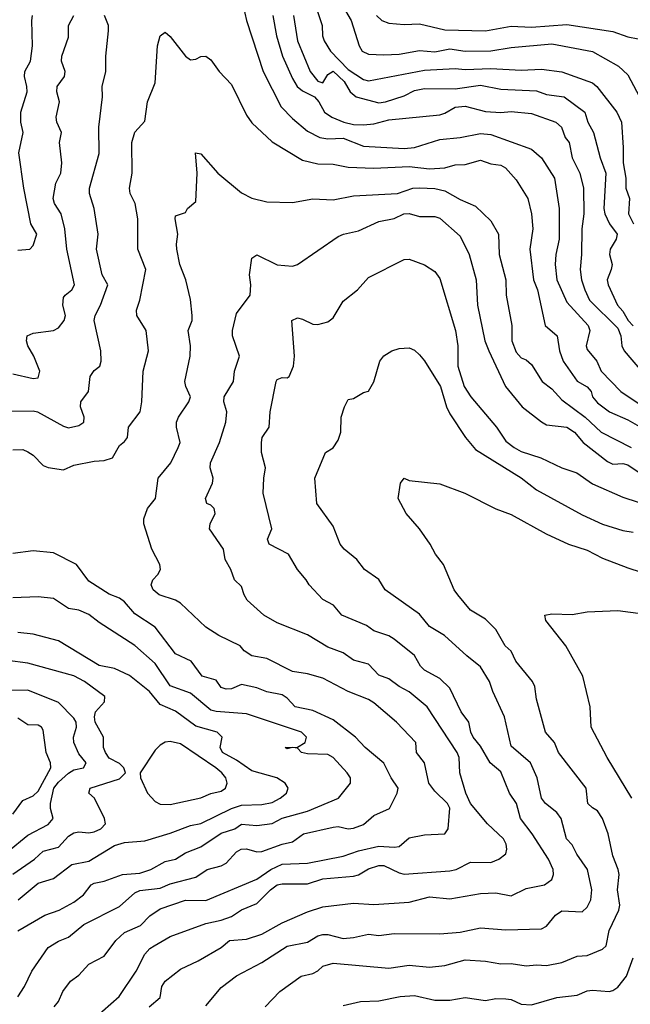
# Model space of a CAD drawing. Header units: metres. Extents: x -46681 to -43747, y -240911 to -237677.
# Tile 978 of 1056: x -44278 to -44218, y -238626 to -238529. Entities that reach past the tile are written whole.
import ezdxf

# ---------------------------------------------------------------- set-up
doc = ezdxf.new("R2010")
doc.units = ezdxf.units.M
doc.layers.add('CONTOUR_INDEX', color=1, linetype='Continuous')
doc.layers.add('CONTOUR_INTER', color=3, linetype='Continuous')

msp = doc.modelspace()

# ---------------------------------------------------------------- linework, layer by layer
at = {"layer": 'CONTOUR_INDEX'}
for points, elevation in [([(-44249.154, -238528.52), (-44248.668, -238530.02), (-44248.615, -238531.02), (-44248.469, -238531.52), (-44247.833, -238532.52), (-44246.095, -238534.326), (-44244.595, -238535.308), (-44244.095, -238535.455), (-44238.595, -238534.386), (-44235.595, -238534.223), (-44234.595, -238534.333), (-44232.095, -238534.239), (-44229.095, -238534.405), (-44227.095, -238534.291), (-44225.095, -238534.569), (-44222.095, -238535.659), (-44221.664, -238536.02), (-44219.682, -238538.52), (-44219.233, -238539.52), (-44219.053, -238542.02), (-44219.082, -238543.52), (-44218.807, -238545.02), (-44218.799, -238546.02), (-44218.456, -238547.02), (-44218.548, -238548.52), (-44218.068, -238549.52)], 125), ([(-44275.002, -238626.52), (-44274.602, -238626.02), (-44274.169, -238625.02), (-44273.402, -238624.02), (-44272.595, -238623.431), (-44271.595, -238622.35), (-44270.095, -238621.561), (-44268.967, -238620.02), (-44268.095, -238619.226), (-44266.527, -238618.52), (-44265.595, -238617.585), (-44264.595, -238616.881), (-44262.095, -238616.046), (-44260.095, -238616.082), (-44255.095, -238613.972), (-44253.715, -238613.02), (-44252.595, -238612.491), (-44250.095, -238612.409), (-44246.595, -238611.696), (-44245.095, -238611.181), (-44243.095, -238610.729), (-44241.595, -238610.836), (-44241.095, -238610.754), (-44240.095, -238609.907), (-44238.595, -238609.6), (-44236.595, -238609.516), (-44236.272, -238609.02), (-44236.095, -238607.004), (-44236.353, -238606.52), (-44237.595, -238605.312), (-44238.172, -238604.52), (-44238.614, -238602.52), (-44239.389, -238601.52), (-44239.463, -238600.52), (-44241.351, -238598.52), (-44243.595, -238596.619), (-44244.095, -238596.304), (-44246.095, -238595.53), (-44248.595, -238594.216), (-44250.095, -238593.778), (-44251.595, -238593.533), (-44254.095, -238592.284), (-44255.595, -238591.999), (-44256.331, -238591.52), (-44256.719, -238591.02), (-44258.822, -238590.02), (-44260.095, -238589.17), (-44262.595, -238586.832), (-44263.09, -238586.52), (-44264.687, -238586.02), (-44265.294, -238585.52), (-44265.494, -238585.02), (-44265.319, -238584.52), (-44264.826, -238584.02), (-44264.566, -238583.52), (-44264.627, -238583.02), (-44265.413, -238581.52), (-44266.193, -238579.02), (-44266.208, -238578.52), (-44265.835, -238577.52), (-44265.061, -238576.52), (-44264.781, -238574.52), (-44263.544, -238573.02), (-44262.832, -238571.52), (-44262.642, -238571.02), (-44262.978, -238569.52), (-44262.975, -238569.02), (-44262.788, -238568.52), (-44261.789, -238567.02), (-44261.613, -238566.52), (-44262.07, -238565.52), (-44262.152, -238565.02), (-44261.636, -238562.52), (-44261.602, -238561.52), (-44261.842, -238560.02), (-44261.453, -238559.02), (-44261.448, -238558.52), (-44261.595, -238556.961), (-44262.073, -238555.02), (-44262.654, -238553.52), (-44262.95, -238552.02), (-44262.995, -238551.52), (-44262.842, -238550.52), (-44263.129, -238549.02), (-44263.095, -238548.723), (-44262.095, -238548.409), (-44261.901, -238548.02), (-44261.095, -238547.314), (-44260.952, -238544.52), (-44261.106, -238542.52)], 130), ([(-44261.106, -238542.52), (-44260.595, -238542.622), (-44258.923, -238544.52), (-44256.595, -238546.453), (-44255.595, -238546.987), (-44254.095, -238547.342), (-44251.595, -238547.412), (-44249.595, -238547.045), (-44247.595, -238547.162), (-44245.595, -238546.76), (-44241.252, -238546.52), (-44239.745, -238546.02), (-44239.095, -238545.964), (-44237.595, -238546.042), (-44236.595, -238546.265), (-44235.095, -238547.119), (-44233.595, -238547.766), (-44232.095, -238549.229), (-44231.341, -238550.52), (-44231.276, -238552.52), (-44230.589, -238555.02), (-44230.568, -238556.52), (-44230.007, -238559.52), (-44230.026, -238561.02), (-44229.595, -238562.142), (-44229.095, -238562.689), (-44228.595, -238562.898), (-44228.095, -238563.358), (-44227.02, -238565.02), (-44226.095, -238565.736), (-44225.095, -238566.81), (-44222.798, -238568.52), (-44221.247, -238570.02), (-44218.267, -238571.52)], 130), ([(-44218.23, -238606.02), (-44220.628, -238602.02), (-44222.204, -238599.02), (-44222.311, -238597.02), (-44223.046, -238594.02), (-44224.712, -238591.02), (-44226.686, -238588.52), (-44226.757, -238588.02), (-44226.095, -238587.86), (-44224.095, -238587.927), (-44222.595, -238587.679), (-44219.595, -238587.551), (-44217.095, -238587.891)], 135), ([(-44279.595, -238611.284), (-44277.595, -238609.656), (-44275.595, -238608.607), (-44275.115, -238608.02), (-44275.373, -238607.02), (-44275.364, -238606.52), (-44275.054, -238605.02), (-44274.595, -238604.42), (-44273.595, -238603.54), (-44273.095, -238603.233), (-44272.119, -238603.02), (-44271.873, -238602.52), (-44272.595, -238601.637), (-44273.095, -238600.52), (-44273.104, -238600.02), (-44272.812, -238599.02), (-44272.856, -238598.52), (-44273.095, -238598.138), (-44274.595, -238596.608), (-44277.595, -238595.397), (-44280.595, -238595.419)], 125), ([(-44246.595, -238626.403), (-44244.895, -238626.02), (-44243.095, -238625.954), (-44240.986, -238625.52), (-44239.595, -238625.427), (-44237.595, -238625.882), (-44236.095, -238625.875), (-44234.595, -238625.603), (-44232.595, -238625.905), (-44231.595, -238625.717), (-44230.595, -238625.735), (-44230.095, -238625.804), (-44229.095, -238626.277), (-44228.095, -238626.331), (-44225.595, -238625.608), (-44223.595, -238625.393), (-44222.595, -238624.961), (-44222.095, -238624.876), (-44220.456, -238625.02), (-44220.095, -238624.939), (-44219.595, -238624.587), (-44218.746, -238623.52), (-44218.095, -238621.713)], 135)]:
    msp.add_lwpolyline(points, dxfattribs=dict(at, elevation=elevation))
at = {"layer": 'CONTOUR_INTER'}
for points, elevation in [([(-44257.095, -238525.166), (-44256.114, -238529.52), (-44254.46, -238534.52), (-44252.688, -238538.02), (-44251.595, -238539.169), (-44250.095, -238540.394), (-44248.906, -238541.02), (-44248.095, -238541.154), (-44246.595, -238541.094), (-44244.595, -238541.882), (-44240.595, -238542.112), (-44239.595, -238542.014), (-44237.095, -238541.206), (-44235.095, -238541.011), (-44233.095, -238540.642), (-44232.095, -238540.716), (-44228.095, -238542.171), (-44227.095, -238543.037), (-44225.829, -238545.02), (-44225.366, -238548.02), (-44225.363, -238551.02), (-44225.705, -238552.52), (-44225.763, -238553.52), (-44225.598, -238555.02), (-44224.595, -238557.231), (-44222.509, -238559.52), (-44222.347, -238560.02), (-44222.704, -238561.52), (-44222.595, -238561.885), (-44221.651, -238563.02), (-44221.238, -238564.02), (-44219.308, -238566.02), (-44217.595, -238567.163)], 128), ([(-44246.692, -238528.02), (-44245.8, -238529.52), (-44245.035, -238532.02), (-44244.732, -238532.52), (-44244.095, -238532.812), (-44242.595, -238532.876), (-44241.095, -238532.82), (-44239.095, -238532.464), (-44237.595, -238532.59), (-44236.095, -238532.299), (-44234.595, -238532.52), (-44232.095, -238532.494), (-44230.095, -238532.169), (-44226.095, -238531.81), (-44222.095, -238532.579), (-44219.52, -238534.02), (-44218.595, -238534.846), (-44217.198, -238537.52)], 124), ([(-44279.595, -238567.944), (-44277.095, -238567.907), (-44276.65, -238568.02), (-44274.095, -238569.425), (-44273.595, -238569.569), (-44272.595, -238569.342), (-44272.106, -238569.02), (-44272.067, -238568.52), (-44272.419, -238567.52), (-44272.409, -238567.02), (-44271.629, -238566.02), (-44271.474, -238564.52), (-44271.095, -238563.949), (-44270.531, -238563.52), (-44270.384, -238563.02), (-44270.431, -238562.02), (-44271.093, -238559.02), (-44270.998, -238558.52), (-44270.464, -238557.52), (-44269.739, -238555.52), (-44270.286, -238554.52), (-44270.853, -238552.02), (-44270.7, -238550.52), (-44271.097, -238548.02), (-44271.534, -238546.52), (-44271.538, -238546.02), (-44270.595, -238542.602), (-44270.617, -238540.02), (-44270.247, -238537.02), (-44270.294, -238536.02), (-44269.937, -238534.52), (-44269.943, -238533.02), (-44269.689, -238530.52), (-44269.687, -238530.02), (-44270.058, -238529.02)], 128), ([(-44279.095, -238564.278), (-44277.095, -238564.739), (-44276.595, -238564.654), (-44276.431, -238564.02), (-44277.002, -238562.52), (-44277.607, -238561.52), (-44277.735, -238561.02), (-44277.656, -238560.52), (-44277.095, -238560.257), (-44275.095, -238560.002), (-44274.595, -238559.747), (-44274.026, -238559.02), (-44273.899, -238558.52), (-44274.171, -238557.52), (-44274.095, -238556.774), (-44273.947, -238556.52), (-44273.292, -238556.02), (-44273, -238555.52), (-44273.779, -238552.02), (-44273.959, -238550.02), (-44274.317, -238548.52), (-44274.984, -238547.52), (-44275.109, -238547.02), (-44274.858, -238545.52), (-44274.355, -238544.52), (-44274.266, -238543.52), (-44274.501, -238541.52), (-44274.309, -238540.52), (-44274.747, -238539.52), (-44274.805, -238539.02), (-44274.507, -238537.52), (-44274.742, -238536.52), (-44274.712, -238536.02), (-44274.003, -238535.02), (-44273.941, -238534.52), (-44274.284, -238533.52), (-44274.263, -238533.02), (-44273.595, -238531.161), (-44273.602, -238530.02), (-44273.074, -238529.02)], 127), ([(-44278.595, -238552.102), (-44277.401, -238552.02), (-44277.095, -238551.643), (-44276.732, -238550.52), (-44277.309, -238549.52), (-44277.993, -238546.02), (-44278.487, -238542.52), (-44278.072, -238540.52), (-44278.293, -238539.52), (-44278.295, -238538.52), (-44277.684, -238536.52), (-44277.688, -238536.02), (-44277.939, -238535.02), (-44277.908, -238534.52), (-44277.351, -238533.52), (-44277.131, -238532.02), (-44277.222, -238529.52), (-44277.15, -238529.02)], 126), ([(-44253.526, -238529.02), (-44253.149, -238531.02), (-44252.559, -238533.02), (-44251.595, -238535.232), (-44251.116, -238536.02), (-44250.595, -238536.417), (-44249.403, -238537.02), (-44248.979, -238537.52), (-44248.429, -238538.52), (-44247.712, -238539.02), (-44246.539, -238539.52), (-44245.595, -238539.747), (-44244.595, -238539.774), (-44243.595, -238539.681), (-44242.095, -238539.278), (-44237.095, -238538.803), (-44236.595, -238538.636), (-44235.595, -238538.028), (-44234.595, -238537.933), (-44232.595, -238538.46), (-44231.095, -238538.571), (-44230.095, -238538.469), (-44228.095, -238538.67), (-44225.686, -238539.52), (-44225.116, -238540.02), (-44224.767, -238541.02), (-44224.392, -238541.52), (-44224.083, -238543.02), (-44223.336, -238544.52), (-44222.958, -238546.02), (-44222.938, -238548.52), (-44223.123, -238550.02), (-44223.149, -238552.52), (-44223.311, -238554.02), (-44223.172, -238555.02), (-44222.853, -238556.02), (-44222.371, -238557.02), (-44219.595, -238559.769), (-44219.297, -238560.52), (-44219.19, -238561.52), (-44218.979, -238562.02), (-44217.251, -238564.02)], 127), ([(-44251.491, -238529.02), (-44251.104, -238531.52), (-44249.852, -238534.52), (-44249.095, -238535.475), (-44248.595, -238535.637), (-44248.095, -238534.836), (-44247.595, -238534.513), (-44246.511, -238535.52), (-44245.897, -238536.52), (-44245.318, -238537.02), (-44243.095, -238537.6), (-44242.425, -238537.52), (-44240.595, -238536.918), (-44239.595, -238536.402), (-44238.595, -238536.215), (-44235.595, -238536.242), (-44233.095, -238535.874), (-44231.095, -238536.256), (-44227.595, -238536.425), (-44226.595, -238536.782), (-44224.869, -238537.02), (-44222.851, -238538.52), (-44222.537, -238539.52), (-44221.97, -238540.52), (-44221.337, -238543.02), (-44220.763, -238544.52), (-44220.954, -238548.02), (-44220.882, -238548.52), (-44220.403, -238549.52), (-44219.671, -238550.52), (-44219.747, -238551.02), (-44220.347, -238552.02), (-44220.413, -238552.52), (-44220.165, -238553.52), (-44220.242, -238554.02), (-44220.651, -238555.02), (-44220.543, -238555.52), (-44219.617, -238557.52), (-44219.095, -238558.117), (-44218.571, -238559.02), (-44218.095, -238559.551)], 126), ([(-44243.315, -238529.02), (-44242.784, -238529.52), (-44242.095, -238529.779), (-44240.595, -238529.904), (-44239.095, -238529.831), (-44236.595, -238530.427), (-44232.595, -238530.543), (-44230.095, -238530.066), (-44228.095, -238530.18), (-44224.595, -238529.914), (-44220.095, -238530.607), (-44218.595, -238531.13), (-44217.595, -238531.325)], 123), ([(-44264.603, -238531.02), (-44264.095, -238530.659), (-44263.595, -238531.096), (-44262.095, -238533.006), (-44261.595, -238533.37), (-44261.095, -238533.325), (-44260.595, -238533.053), (-44260.095, -238533.028), (-44259.595, -238533.399), (-44258.796, -238534.52), (-44257.595, -238535.812), (-44256.095, -238538.839), (-44255.595, -238539.585), (-44253.595, -238541.461), (-44250.595, -238543.258), (-44249.095, -238543.607), (-44247.595, -238543.641), (-44246.095, -238543.932), (-44243.595, -238544.044), (-44240.095, -238543.875), (-44238.095, -238544.099), (-44236.614, -238544.02), (-44235.595, -238543.714), (-44234.595, -238543.687), (-44233.095, -238543.236), (-44232.095, -238543.601), (-44231.095, -238543.742), (-44230.653, -238544.02), (-44229.595, -238545.187), (-44228.445, -238547.02), (-44228.082, -238548.52), (-44227.953, -238550.02), (-44228.246, -238552.02), (-44227.869, -238555.02), (-44227.48, -238556.02), (-44226.749, -238559.52), (-44225.566, -238560.52), (-44225.337, -238562.02), (-44224.968, -238563.02), (-44223.595, -238564.986), (-44222.595, -238565.559), (-44222.212, -238566.02), (-44222.089, -238566.52), (-44221.595, -238567.125), (-44220.398, -238568.02), (-44218.595, -238568.791), (-44216.095, -238570.235)], 129), ([(-44279.095, -238571.75), (-44278.095, -238571.725), (-44277.595, -238571.925), (-44277.095, -238572.263), (-44276.095, -238573.275), (-44275.595, -238573.482), (-44274.095, -238573.705), (-44273.095, -238573.255), (-44271.095, -238572.855), (-44270.095, -238572.791), (-44269.273, -238572.52), (-44268.595, -238571.302), (-44268.095, -238570.915), (-44267.819, -238570.52), (-44267.699, -238569.52), (-44266.569, -238568.02), (-44266.4, -238567.02), (-44266.269, -238564.02), (-44265.745, -238562.02), (-44265.979, -238560.02), (-44266.873, -238558.52), (-44266.933, -238558.02), (-44266.592, -238557.02), (-44266.017, -238554.02), (-44266.787, -238552.02), (-44266.775, -238549.02), (-44267.064, -238547.52), (-44267.527, -238546.52), (-44267.6, -238546.02), (-44267.339, -238544.52), (-44267.389, -238541.52), (-44267.095, -238540.503), (-44266.095, -238539.403), (-44265.831, -238537.52), (-44265.095, -238535.66), (-44264.858, -238532.02), (-44264.603, -238531.02)], 129), ([(-44271.095, -238627.688), (-44268.634, -238625.52), (-44266.95, -238623.02), (-44266.095, -238621.361), (-44265.595, -238620.79), (-44265.178, -238620.52), (-44263.595, -238619.617), (-44260.095, -238618.347), (-44258.595, -238618.022), (-44257.595, -238617.635), (-44256.595, -238616.976), (-44255.095, -238616.368), (-44253.757, -238615.02), (-44253.095, -238614.538), (-44252.595, -238614.427), (-44250.095, -238614.447), (-44248.595, -238613.932), (-44245.595, -238613.688), (-44245.095, -238613.544), (-44244.095, -238612.951), (-44243.095, -238612.617), (-44242.595, -238612.638), (-44241.095, -238613.361), (-44240.595, -238613.485), (-44236.095, -238613.144), (-44235.497, -238613.02), (-44234.095, -238612.294), (-44232.095, -238612.328), (-44231.285, -238612.02), (-44230.595, -238611.487), (-44230.501, -238611.02), (-44230.577, -238610.52), (-44230.826, -238610.02), (-44232.417, -238608.52), (-44234.072, -238606.52), (-44234.536, -238605.52), (-44235.142, -238603.52), (-44235.207, -238602.02), (-44235.387, -238601.52), (-44238.345, -238597.02), (-44240.095, -238595.549), (-44241.095, -238595.03), (-44242.095, -238594.271), (-44243.095, -238593.92), (-44244.095, -238592.828), (-44245.595, -238592.434), (-44246.595, -238591.717), (-44248.095, -238591.142), (-44250.095, -238589.95), (-44253.095, -238588.752), (-44254.414, -238588.02), (-44256.023, -238586.52), (-44256.334, -238586.02), (-44256.595, -238585.187), (-44257.284, -238584.52), (-44257.643, -238583.52), (-44258.202, -238582.52), (-44258.378, -238581.52), (-44259.731, -238579.52), (-44259.669, -238579.02), (-44259.192, -238578.02), (-44259.273, -238577.52), (-44259.595, -238577.192), (-44260.011, -238577.02), (-44260.136, -238576.52), (-44259.451, -238575.02), (-44259.393, -238574.52), (-44259.684, -238573.52), (-44259.649, -238573.02), (-44258.768, -238571.02), (-44258.141, -238569.02), (-44258.028, -238568.02), (-44258.336, -238567.02), (-44258.302, -238566.52), (-44257.394, -238565.02), (-44257.292, -238564.02), (-44256.804, -238562.52), (-44257.487, -238560.52), (-44257.493, -238560.02), (-44257.095, -238558.333), (-44255.733, -238556.52), (-44255.666, -238555.52), (-44255.8, -238554.52), (-44255.595, -238552.885), (-44255.095, -238552.567), (-44253.095, -238553.536), (-44251.595, -238553.667), (-44251.095, -238553.522), (-44247.095, -238550.76), (-44246.582, -238550.52), (-44245.095, -238550.189), (-44243.095, -238549.272), (-44241.595, -238548.979), (-44240.628, -238548.52)], 131), ([(-44240.628, -238548.52), (-44240.095, -238548.514), (-44239.095, -238548.794), (-44237.595, -238548.796), (-44237.095, -238548.945), (-44235.095, -238550.721), (-44234.197, -238552.52), (-44233.513, -238555.02), (-44233.388, -238557.52), (-44232.683, -238561.02), (-44232.282, -238562.02), (-44230.648, -238565.52), (-44228.991, -238567.52), (-44227.095, -238569.004), (-44226.595, -238569.271), (-44224.595, -238569.53), (-44223.852, -238570.02), (-44223.006, -238571.02), (-44220.595, -238572.882), (-44220.095, -238573.145), (-44219.095, -238573.101), (-44218.595, -238573.208), (-44217.595, -238573.916)], 131), ([(-44265.69, -238626.52), (-44264.595, -238625.602), (-44264.414, -238624.52), (-44264.116, -238624.02), (-44262.595, -238622.812), (-44260.869, -238622.02), (-44258.595, -238620.678), (-44257.774, -238620.02), (-44256.095, -238619.871), (-44254.595, -238619.397), (-44252.595, -238618.275), (-44250.095, -238617.198), (-44248.595, -238616.692), (-44245.595, -238616.329), (-44243.595, -238616.452), (-44240.095, -238616.237), (-44238.095, -238615.727), (-44236.095, -238615.904), (-44233.095, -238615.379), (-44231.595, -238615.318), (-44230.095, -238615.605), (-44228.595, -238614.905), (-44226.807, -238614.52), (-44226.066, -238614.02), (-44225.903, -238613.52), (-44225.961, -238613.02), (-44226.417, -238612.02), (-44228.009, -238609.52), (-44229.147, -238608.02), (-44229.569, -238606.52), (-44230.229, -238605.52), (-44231.095, -238603.42), (-44232.146, -238602.52), (-44233.095, -238600.882), (-44233.801, -238600.02), (-44234.038, -238599.52), (-44234.245, -238598.52), (-44234.998, -238597.52), (-44236.095, -238595.185), (-44237.095, -238594.247), (-44238.595, -238593.425), (-44238.992, -238593.02), (-44239.595, -238591.968), (-44241.595, -238590.376), (-44242.095, -238590.055), (-44243.595, -238589.542), (-44244.297, -238589.02), (-44246.718, -238588.02), (-44247.546, -238587.02), (-44248.595, -238586.451), (-44249.952, -238585.02), (-44250.228, -238584.52), (-44251.099, -238583.52), (-44251.973, -238582.02), (-44253.866, -238581.02), (-44254.052, -238580.52), (-44253.599, -238579.52), (-44254.449, -238576.02), (-44254.413, -238574.52), (-44254.231, -238573.52), (-44254.645, -238572.02), (-44254.642, -238571.02), (-44254.557, -238570.52), (-44253.867, -238569.52), (-44253.784, -238568.02), (-44253.177, -238565.02), (-44253.095, -238564.832), (-44252.595, -238564.641), (-44252.095, -238564.672), (-44251.896, -238564.52), (-44251.475, -238563.52), (-44251.391, -238562.52), (-44251.64, -238559.02), (-44251.095, -238558.775), (-44250.595, -238558.888), (-44249.595, -238559.386), (-44249.095, -238559.423), (-44248.095, -238559.156), (-44247.595, -238558.752), (-44246.595, -238557.115), (-44245.178, -238556.02), (-44244.095, -238554.788), (-44240.607, -238553.02)], 132), ([(-44240.607, -238553.02), (-44240.095, -238552.994), (-44238.595, -238553.546), (-44237.595, -238554.215), (-44237.095, -238554.891), (-44235.548, -238560.02), (-44235.311, -238561.52), (-44235.337, -238563.52), (-44234.697, -238565.52), (-44234.038, -238566.52), (-44231.507, -238569.52), (-44230.595, -238570.884), (-44229.795, -238571.52), (-44229.095, -238571.899), (-44227.154, -238572.52), (-44225.095, -238573.516), (-44223.634, -238574.02), (-44222.095, -238575.09), (-44219.095, -238576.395), (-44217.595, -238576.89)], 132), ([(-44260.095, -238626.419), (-44258.595, -238624.613), (-44257.095, -238623.471), (-44254.595, -238622.185), (-44252.095, -238620.554), (-44250.095, -238620.18), (-44249.095, -238619.551), (-44248.595, -238619.408), (-44248.095, -238619.413), (-44246.595, -238619.793), (-44245.595, -238619.719), (-44244.095, -238619.374), (-44243.095, -238619.509), (-44241.595, -238619.311), (-44237.095, -238619.352), (-44235.095, -238619.18), (-44233.095, -238618.766), (-44230.595, -238618.959), (-44227.095, -238618.854), (-44226.595, -238618.588), (-44225.718, -238617.52), (-44225.095, -238617.098), (-44223.095, -238617.183), (-44222.595, -238616.726), (-44222.253, -238616.02), (-44222.135, -238615.02), (-44222.588, -238613.02), (-44223.64, -238611.52), (-44224.095, -238610.585), (-44224.647, -238610.02), (-44225.177, -238608.02), (-44225.595, -238607.423), (-44226.72, -238606.52), (-44227.084, -238606.02), (-44227.517, -238604.02), (-44228.181, -238602.52), (-44230.095, -238600.895), (-44230.72, -238598.02), (-44231.899, -238595.52), (-44232.221, -238594.52), (-44233.095, -238593.073), (-44234.454, -238592.02), (-44236.643, -238590.02), (-44238.095, -238589.114), (-44239.095, -238587.913), (-44242.454, -238585.52), (-44243.095, -238584.488), (-44244.507, -238583.52), (-44245.241, -238582.52), (-44246.496, -238581.52), (-44246.897, -238581.02), (-44247.595, -238579.264), (-44249.179, -238577.02), (-44249.375, -238574.52), (-44248.348, -238572.02), (-44247.595, -238571.538), (-44247.095, -238570.778), (-44246.833, -238570.02), (-44246.808, -238568.52), (-44246.482, -238567.52), (-44246.095, -238566.793), (-44245.595, -238566.681), (-44244.595, -238566.108), (-44244.095, -238565.962), (-44243.595, -238565.07), (-44242.996, -238563.02), (-44242.595, -238562.506), (-44241.823, -238562.02)], 133), ([(-44241.823, -238562.02), (-44241.095, -238561.779), (-44240.095, -238561.726), (-44239.595, -238561.944), (-44239.095, -238562.383), (-44238.595, -238562.998), (-44237.044, -238565.52), (-44236.44, -238567.52), (-44236.095, -238568.211), (-44234.555, -238570.52), (-44233.595, -238571.716), (-44229.095, -238574.512), (-44227.595, -238575.667), (-44223.095, -238578.122), (-44221.095, -238579.069), (-44219.095, -238579.685), (-44218.095, -238579.839)], 133), ([(-44254.278, -238626.52), (-44252.82, -238625.02), (-44250.728, -238623.52), (-44249.595, -238623.244), (-44249.095, -238622.988), (-44248.592, -238622.52), (-44247.595, -238622.245), (-44242.095, -238622.726), (-44240.095, -238622.447), (-44238.095, -238622.618), (-44236.595, -238622.472), (-44234.595, -238621.91), (-44232.595, -238622.036), (-44231.095, -238622.317), (-44230.095, -238622.259), (-44228.595, -238622.491), (-44227.595, -238622.387), (-44226.595, -238622.475), (-44225.095, -238622.185), (-44223.595, -238621.546), (-44222.595, -238621.467), (-44221.095, -238620.86), (-44220.746, -238620.52), (-44220.461, -238619.02), (-44219.494, -238617.02), (-44219.386, -238616.52), (-44219.611, -238615.02), (-44219.47, -238613.52), (-44219.558, -238613.02), (-44220.095, -238611.691), (-44220.527, -238609.52), (-44221.095, -238608.004), (-44221.595, -238607.259), (-44222.095, -238606.971), (-44222.541, -238606.52), (-44222.717, -238605.02), (-44225.426, -238601.52), (-44225.826, -238600.52), (-44226.697, -238599.52), (-44227.595, -238596.265), (-44227.758, -238595.02), (-44227.999, -238594.52), (-44229.632, -238592.52), (-44230.095, -238591.56), (-44230.664, -238591.02), (-44231.595, -238589.427), (-44232.595, -238588.4), (-44234.087, -238587.52), (-44235.333, -238586.02), (-44235.672, -238585.52), (-44236.748, -238583.02), (-44237.525, -238582.02), (-44238.049, -238581.02), (-44239.09, -238579.52), (-44240.39, -238578.02), (-44241.176, -238576.52), (-44240.953, -238575.02)], 134), ([(-44240.953, -238575.02), (-44240.595, -238574.532), (-44240.095, -238574.759), (-44237.095, -238575.099), (-44234.637, -238576.02), (-44231.595, -238577.532), (-44230.095, -238578.12), (-44226.629, -238580.02), (-44224.456, -238581.02), (-44222.595, -238581.601), (-44221.095, -238582.395), (-44218.595, -238583.363), (-44216.095, -238584.158)], 134), ([(-44278.595, -238625.544), (-44277.924, -238624.52), (-44277.225, -238623.02), (-44275.595, -238620.707), (-44274.595, -238620.062), (-44273.595, -238619.663), (-44272.095, -238618.424), (-44268.595, -238616.673), (-44267.095, -238615.328), (-44266.595, -238615.086), (-44264.595, -238614.853), (-44263.595, -238614.419), (-44261.095, -238613.778), (-44259.968, -238613.02), (-44258.595, -238612.67), (-44258.095, -238612.402), (-44257.095, -238611.291), (-44256.615, -238611.02), (-44256.095, -238610.993), (-44255.095, -238611.3), (-44254.595, -238611.258), (-44252.595, -238610.531), (-44251.595, -238610.317), (-44250.503, -238609.52), (-44247.595, -238608.848), (-44247.095, -238608.808), (-44246.095, -238609.024), (-44245.595, -238608.963), (-44244.595, -238608.586), (-44243.595, -238607.708), (-44242.054, -238607.02), (-44241.297, -238605.52), (-44241.18, -238605.02), (-44241.873, -238604.02), (-44242.595, -238602.566), (-44244.427, -238601.02), (-44245.383, -238600.02), (-44247.595, -238598.287), (-44249.595, -238597.371), (-44251.321, -238597.02), (-44252.095, -238596.164), (-44252.595, -238595.839), (-44254.095, -238595.557), (-44255.095, -238595.166), (-44256.595, -238594.812), (-44257.595, -238595.247), (-44258.095, -238595.284), (-44258.595, -238595.131), (-44259.095, -238594.4), (-44260.457, -238594.02), (-44261.532, -238592.52), (-44263.095, -238591.806), (-44265.095, -238589.197), (-44267.095, -238587.869), (-44268.095, -238586.697), (-44268.595, -238586.344), (-44269.595, -238585.936), (-44271.595, -238584.653), (-44272.818, -238583.02), (-44275.095, -238581.868), (-44277.095, -238581.685), (-44279.095, -238581.952)], 129), ([(-44278.595, -238619.061), (-44275.934, -238617.52), (-44274.518, -238617.02), (-44273.095, -238616.247), (-44272.145, -238615.52), (-44271.376, -238614.52), (-44271.095, -238614.351), (-44270.095, -238614.177), (-44268.281, -238613.52), (-44266.595, -238613.371), (-44265.496, -238613.02), (-44264.095, -238612.239), (-44263.095, -238612.008), (-44262.095, -238611.378), (-44260.595, -238610.788), (-44258.595, -238609.454), (-44257.261, -238609.02), (-44256.595, -238608.571), (-44255.095, -238608.694), (-44253.595, -238608.508), (-44252.595, -238607.963), (-44250.095, -238607.282), (-44247.07, -238606.02), (-44245.876, -238604.52), (-44245.883, -238604.02), (-44246.204, -238603.52), (-44247.595, -238601.999), (-44248.095, -238601.71), (-44250.095, -238601.653), (-44250.7, -238601.52), (-44251.095, -238601.096), (-44251.595, -238601.022), (-44252.095, -238601.164), (-44252.3, -238601.02), (-44251.095, -238600.984), (-44250.329, -238600.52), (-44250.2, -238600.02), (-44250.69, -238599.52), (-44256.095, -238597.715), (-44259.095, -238597.479), (-44259.595, -238597.341), (-44261.595, -238595.668), (-44263.595, -238594.945), (-44265.095, -238592.757), (-44267.095, -238590.984), (-44270.595, -238588.727), (-44271.595, -238587.937), (-44272.595, -238587.501), (-44273.595, -238587.34), (-44275.095, -238586.365), (-44276.595, -238586.193), (-44279.095, -238586.304)], 128), ([(-44278.56, -238616.02), (-44276.595, -238614.354), (-44275.095, -238613.912), (-44273.283, -238612.52), (-44271.595, -238612.189), (-44269.095, -238610.672), (-44268.095, -238610.368), (-44266.095, -238610.19), (-44263.595, -238609.44), (-44261.595, -238608.688), (-44260.595, -238608.487), (-44257.595, -238607.027), (-44256.595, -238606.691), (-44254.595, -238606.629), (-44253.595, -238606.426), (-44252.797, -238606.02), (-44252.181, -238605.52), (-44251.994, -238605.02), (-44252.313, -238604.52), (-44253.134, -238604.02), (-44255.595, -238603.31), (-44257.095, -238602.269), (-44258.478, -238601.52), (-44258.69, -238601.02), (-44258.506, -238600.02), (-44258.99, -238599.52), (-44261.095, -238598.936), (-44263.095, -238597.446), (-44264.595, -238596.79), (-44265.631, -238595.52), (-44267.595, -238593.949), (-44269.095, -238593.237), (-44270.595, -238592.958), (-44274.595, -238590.518), (-44277.095, -238589.868), (-44278.595, -238589.705)], 127), ([(-44279.095, -238613.481), (-44276.943, -238612.02), (-44276.095, -238611.207), (-44274.595, -238610.82), (-44273.595, -238609.756), (-44273.095, -238609.402), (-44272.595, -238609.305), (-44271.595, -238609.43), (-44271.095, -238609.311), (-44270.426, -238609.02), (-44269.979, -238608.52), (-44270.054, -238608.02), (-44271.058, -238606.02), (-44271.592, -238605.52), (-44271.482, -238605.02), (-44268.595, -238604.106), (-44267.988, -238603.52), (-44268.168, -238603.02), (-44268.595, -238602.604), (-44269.595, -238602.078), (-44269.974, -238601.52), (-44270.164, -238601.02), (-44270.18, -238600.02), (-44270.981, -238598.52), (-44271.048, -238598.02), (-44270.949, -238597.52), (-44270.077, -238596.52), (-44270.046, -238596.02), (-44272.025, -238594.52), (-44273.095, -238593.976), (-44277.595, -238592.725), (-44279.595, -238592.452)], 126), ([(-44279.095, -238607.581), (-44278.095, -238606.251), (-44277.095, -238605.769), (-44276.595, -238605.326), (-44275.343, -238603.02), (-44275.378, -238602.52), (-44275.814, -238601.52), (-44276.095, -238599.303), (-44276.262, -238599.02), (-44276.595, -238598.832), (-44277.595, -238598.787), (-44278.595, -238598.141)], 124), ([(-44264.095, -238600.5), (-44264.595, -238600.786), (-44265.095, -238601.289), (-44266.565, -238603.52), (-44266.518, -238604.02), (-44265.823, -238605.52), (-44265.095, -238606.342), (-44264.595, -238606.584), (-44263.595, -238606.635), (-44260.595, -238605.959), (-44259.595, -238605.531), (-44258.595, -238605.308), (-44258.182, -238605.02), (-44257.995, -238604.52), (-44258.141, -238604.02), (-44258.518, -238603.52), (-44259.127, -238603.02), (-44262.595, -238600.663), (-44263.595, -238600.43), (-44264.095, -238600.5)], 126)]:
    msp.add_lwpolyline(points, dxfattribs=dict(at, elevation=elevation))

doc.saveas('drawing.dxf')
